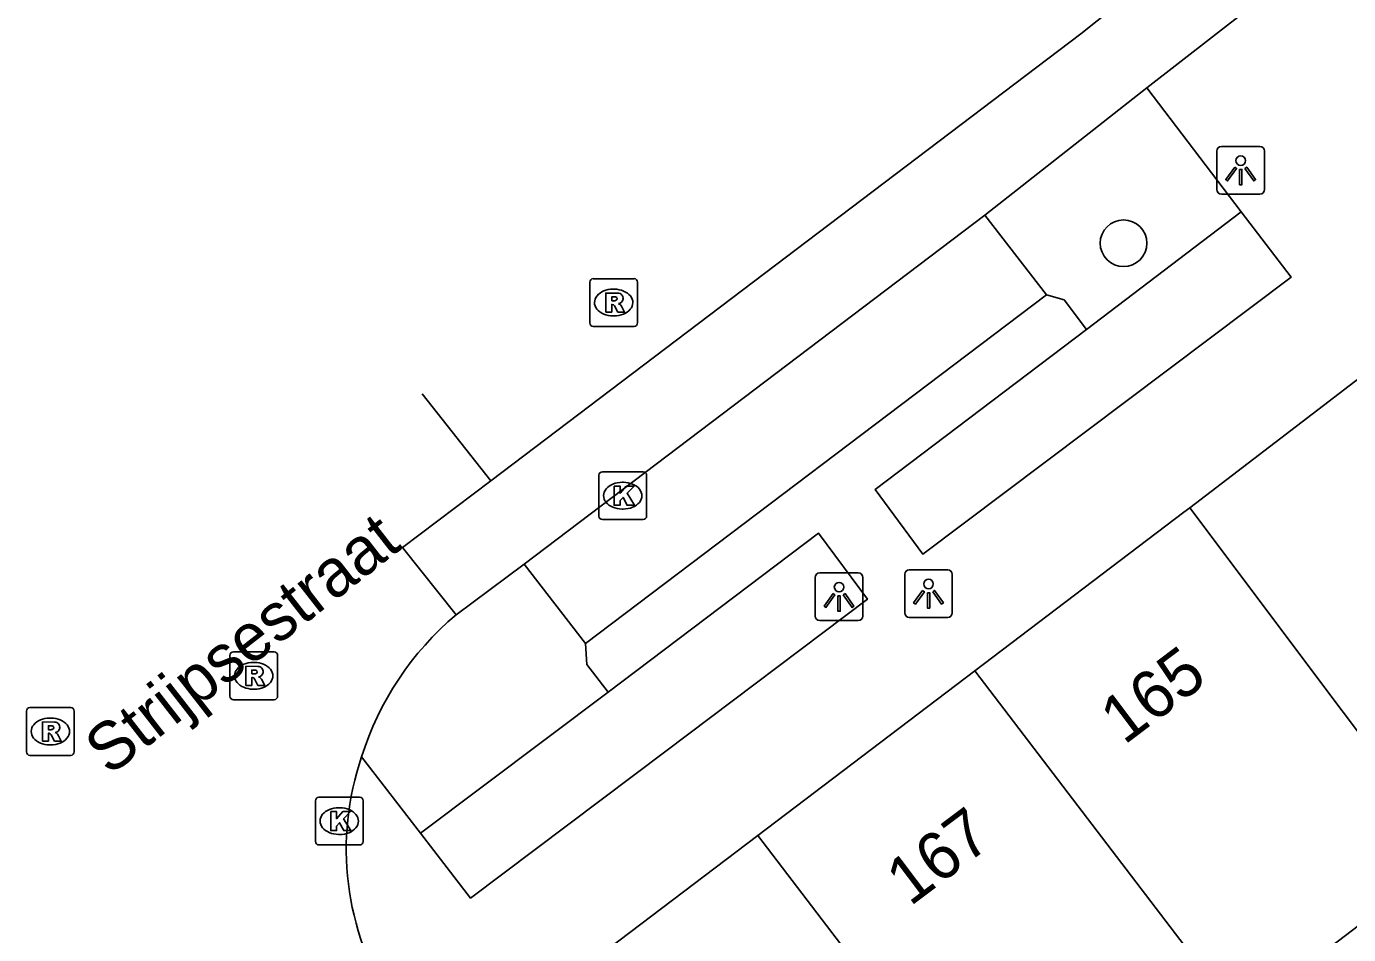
# Model space of a CAD drawing. Extents: x 159377 to 159983, y 382996 to 383595.
# Drawn here: x 159497.83 to 159525.51, y 383481.82 to 383500.83 of the extents above; entities that cross this region are included whole.
import ezdxf

# ---------------------------------------------------------------- set-up
doc = ezdxf.new("R2010")
doc.units = 0
for name, color, linetype in [('IMGEO_Boom', 7, 'Continuous'), ('IMGEO_Groenvoorziening', 7, 'Continuous'), ('IMGEO_Kolk', 7, 'Continuous'), ('IMGEO_Lichtpunt', 7, 'Continuous'), ('IMGEO_Openbare_ruimte_label', 7, 'Continuous'), ('IMGEO_Pand', 7, 'Continuous'), ('IMGEO_Pand_nummerreeks', 7, 'Continuous'), ('IMGEO_Parkeervlak_open', 7, 'Continuous'), ('IMGEO_Rijbaan_lokaal_gesloten', 7, 'Continuous'), ('IMGEO_Rijbaan_lokaal_open', 7, 'Continuous'), ('IMGEO_Rioolput', 7, 'Continuous'), ('IMGEO_Voetpad_open', 7, 'Continuous')]:
    doc.layers.add(name, color=color, linetype=linetype)

msp = doc.modelspace()

# ---------------------------------------------------------------- linework, layer by layer
at = {"layer": 'IMGEO_Boom'}
msp.add_circle((159520.8, 383496.291), 0.489, dxfattribs=at)
at = {"layer": 'IMGEO_Groenvoorziening'}
for points in [[(159520.022, 383494.482), (159523.263, 383496.95)], [(159506.082, 383483.942), (159510.009, 383486.895)]]:
    msp.add_lwpolyline(points, dxfattribs=at)
at = {"layer": 'IMGEO_Kolk'}
for p, q in [((159509.89, 383491.506), (159510.742, 383491.506)), ((159509.815, 383490.58), (159509.815, 383491.432)), ((159510.303, 383491.286), (159510.328, 383491.286)), ((159510.816, 383491.432), (159510.816, 383490.58)), ((159510.326, 383490.726), (159510.301, 383490.726)), ((159510.742, 383490.506), (159509.89, 383490.506)), ((159503.881, 383483.767), (159503.881, 383484.619)), ((159503.956, 383484.693), (159504.808, 383484.693)), ((159504.882, 383484.619), (159504.882, 383483.767)), ((159504.369, 383484.473), (159504.394, 383484.473)), ((159504.392, 383483.913), (159504.367, 383483.913)), ((159504.808, 383483.693), (159503.956, 383483.693))]:
    msp.add_line(p, q, dxfattribs=at)
for points in [[(159509.89, 383491.506), (159510.742, 383491.506)], [(159509.815, 383490.58), (159509.815, 383491.432)], [(159510.816, 383491.432), (159510.816, 383490.58)], [(159510.136, 383491.206), (159510.259, 383491.206), (159510.259, 383491.055), (159510.389, 383491.206), (159510.553, 383491.206), (159510.407, 383491.055), (159510.56, 383490.806), (159510.408, 383490.806), (159510.323, 383490.97), (159510.259, 383490.903), (159510.259, 383490.806), (159510.136, 383490.806), (159510.136, 383491.206)], [(159510.742, 383490.506), (159509.89, 383490.506)], [(159503.881, 383483.767), (159503.881, 383484.619)], [(159503.956, 383484.693), (159504.808, 383484.693)], [(159504.882, 383484.619), (159504.882, 383483.767)], [(159504.202, 383484.393), (159504.325, 383484.393), (159504.325, 383484.242), (159504.455, 383484.393), (159504.619, 383484.393), (159504.473, 383484.242), (159504.626, 383483.993), (159504.474, 383483.993), (159504.389, 383484.157), (159504.325, 383484.09), (159504.325, 383483.993), (159504.202, 383483.993), (159504.202, 383484.393)], [(159504.808, 383483.693), (159503.956, 383483.693)]]:
    msp.add_lwpolyline(points, dxfattribs=at)
for centre, start, end in [((159509.892, 383491.43), 91.552, 178.448), ((159509.892, 383491.43), 91.552, 178.448), ((159510.74, 383491.43), 1.552, 88.448), ((159510.74, 383491.43), 1.552, 88.448), ((159509.892, 383490.582), 181.552, 268.448), ((159509.892, 383490.582), 181.552, 268.448), ((159510.74, 383490.582), 271.552, 358.448), ((159510.74, 383490.582), 271.552, 358.448), ((159503.958, 383484.617), 91.552, 178.448), ((159503.958, 383484.617), 91.552, 178.448), ((159504.806, 383484.617), 1.552, 88.448), ((159504.806, 383484.617), 1.552, 88.448), ((159503.958, 383483.769), 181.552, 268.448), ((159503.958, 383483.769), 181.552, 268.448), ((159504.806, 383483.769), 271.552, 358.448), ((159504.806, 383483.769), 271.552, 358.448)]:
    msp.add_arc(centre, 0.0765, start, end, dxfattribs=at)
for centre, major_axis, ratio, start_param, end_param in [((159510.302, 383491.006), (-0.387, 0.002), 0.722429, 4.712389, 7.853982), ((159510.327, 383491.006), (-0.39, 0.002), 0.717154, 1.570796, 4.712389), ((159504.368, 383484.193), (-0.387, 0.002), 0.722429, 4.712389, 7.853982), ((159504.393, 383484.193), (-0.39, 0.002), 0.717154, 1.570796, 4.712389)]:
    msp.add_ellipse(centre, major_axis=major_axis, ratio=ratio, start_param=start_param, end_param=end_param, dxfattribs=at)
at = {"layer": 'IMGEO_Lichtpunt'}
for p, q in [((159522.754, 383498.222), (159522.754, 383497.415)), ((159522.754, 383498.222), (159522.754, 383497.415)), ((159523.656, 383498.317), (159522.848, 383498.317)), ((159523.656, 383498.317), (159522.848, 383498.317)), ((159523.75, 383497.415), (159523.75, 383498.222)), ((159523.75, 383497.415), (159523.75, 383498.222)), ((159522.848, 383497.321), (159523.656, 383497.321)), ((159522.848, 383497.321), (159523.656, 383497.321)), ((159514.346, 383489.293), (159514.346, 383488.486)), ((159514.346, 383489.293), (159514.346, 383488.486)), ((159515.248, 383489.388), (159514.44, 383489.388)), ((159515.248, 383489.388), (159514.44, 383489.388)), ((159515.342, 383488.486), (159515.342, 383489.293)), ((159515.342, 383488.486), (159515.342, 383489.293)), ((159516.219, 383489.359), (159516.219, 383488.552)), ((159516.219, 383489.359), (159516.219, 383488.552)), ((159517.121, 383489.454), (159516.313, 383489.454)), ((159517.121, 383489.454), (159516.313, 383489.454)), ((159517.215, 383488.552), (159517.215, 383489.359)), ((159517.215, 383488.552), (159517.215, 383489.359)), ((159514.44, 383488.392), (159515.248, 383488.392)), ((159514.44, 383488.392), (159515.248, 383488.392)), ((159516.313, 383488.458), (159517.121, 383488.458)), ((159516.313, 383488.458), (159517.121, 383488.458))]:
    msp.add_line(p, q, dxfattribs=at)
for points in [[(159523.128, 383497.886), (159523.167, 383497.858), (159522.979, 383497.596), (159522.941, 383497.623), (159523.128, 383497.886)], [(159523.34, 383497.858), (159523.378, 383497.885), (159523.565, 383497.623), (159523.526, 383497.595), (159523.34, 383497.858)], [(159523.23, 383497.838), (159523.277, 383497.838), (159523.277, 383497.516), (159523.23, 383497.516), (159523.23, 383497.838)], [(159516.593, 383489.023), (159516.632, 383488.995), (159516.444, 383488.733), (159516.406, 383488.76), (159516.593, 383489.023)], [(159516.805, 383488.995), (159516.843, 383489.022), (159517.03, 383488.76), (159516.991, 383488.732), (159516.805, 383488.995)], [(159514.72, 383488.957), (159514.759, 383488.929), (159514.571, 383488.667), (159514.533, 383488.694), (159514.72, 383488.957)], [(159514.822, 383488.909), (159514.869, 383488.909), (159514.869, 383488.587), (159514.822, 383488.587), (159514.822, 383488.909)], [(159514.932, 383488.929), (159514.97, 383488.956), (159515.157, 383488.694), (159515.118, 383488.666), (159514.932, 383488.929)], [(159516.695, 383488.975), (159516.742, 383488.975), (159516.742, 383488.653), (159516.695, 383488.653), (159516.695, 383488.975)]]:
    msp.add_lwpolyline(points, dxfattribs=at)
for centre in [(159523.253, 383498.02), (159514.845, 383489.091), (159516.718, 383489.157)]:
    msp.add_circle(centre, 0.0994, dxfattribs=at)
for centre, start, end in [((159522.848, 383498.222), 90, 180), ((159522.848, 383498.222), 90, 180), ((159523.656, 383498.222), 0, 90), ((159523.656, 383498.222), 0, 90), ((159522.848, 383497.415), 180, 270), ((159522.848, 383497.415), 180, 270), ((159523.656, 383497.415), 270, 0), ((159523.656, 383497.415), 270, 360), ((159514.44, 383489.293), 90, 180), ((159514.44, 383489.293), 90, 180), ((159515.248, 383489.293), 0, 90), ((159515.248, 383489.293), 0, 90), ((159516.313, 383489.359), 90, 180), ((159516.313, 383489.359), 90, 180), ((159517.121, 383489.359), 0, 90), ((159517.121, 383489.359), 0, 90), ((159514.44, 383488.486), 180, 270), ((159514.44, 383488.486), 180, 270), ((159515.248, 383488.486), 270, 0), ((159515.248, 383488.486), 270, 360), ((159516.313, 383488.552), 180, 270), ((159516.313, 383488.552), 180, 270), ((159517.121, 383488.552), 270, 0), ((159517.121, 383488.552), 270, 360)]:
    msp.add_arc(centre, 0.0946, start, end, dxfattribs=at)
at = {"layer": 'IMGEO_Pand'}
for points in [[(159522.186, 383490.754), (159522.964, 383491.345), (159524.424, 383492.459), (159529.423, 383496.289)], [(159522.186, 383490.754), (159522.061, 383490.659), (159517.687, 383487.34)], [(159528.847, 383482.421), (159528.588, 383482.223), (159522.186, 383490.754)], [(159513.142, 383483.892), (159517.687, 383487.34)], [(159517.687, 383487.34), (159523.214, 383480.094)], [(159508.68, 383480.507), (159513.142, 383483.892)], [(159520.665, 383474.03), (159513.142, 383483.892)], [(159528.847, 383482.421), (159529.823, 383481.142), (159527.636, 383479.474), (159525.71, 383481.998), (159523.214, 383480.094)]]:
    msp.add_lwpolyline(points, dxfattribs=at)
at = {"layer": 'IMGEO_Parkeervlak_open'}
for points in [[(159519.19, 383495.212), (159517.894, 383496.88)], [(159509.535, 383487.913), (159508.249, 383489.574)]]:
    msp.add_lwpolyline(points, dxfattribs=at)
at = {"layer": 'IMGEO_Rijbaan_lokaal_gesloten'}
for points in [[(159507.557, 383491.316), (159519.906, 383500.677), (159528.595, 383507.599), (159535.516, 383513.547), (159538.971, 383516.343)], [(159521.287, 383499.544), (159526.911, 383503.921), (159530.022, 383506.457)], [(159517.894, 383496.88), (159521.287, 383499.544)], [(159508.249, 383489.574), (159517.894, 383496.88)], [(159506.826, 383488.511), (159505.708, 383489.918), (159507.557, 383491.316)], [(159508.249, 383489.574), (159506.826, 383488.511)]]:
    msp.add_lwpolyline(points, dxfattribs=at)
at = {"layer": 'IMGEO_Rijbaan_lokaal_open'}
msp.add_lwpolyline([(159506.117, 383493.138), (159507.557, 383491.316)], dxfattribs=at)
for centre, radius, start, end in [((159510.941, 383483.632), 6.383, 130.1467, 162.6156), ((159510.502, 383483.605), 5.974, 161.1106, 212.8586)]:
    msp.add_arc(centre, radius, start, end, dxfattribs=at)
at = {"layer": 'IMGEO_Rioolput'}
for p, q in [((159509.625, 383494.623), (159509.625, 383495.475)), ((159509.7, 383495.549), (159510.552, 383495.549)), ((159510.626, 383495.475), (159510.626, 383494.623)), ((159510.113, 383495.329), (159510.138, 383495.329)), ((159510.136, 383494.769), (159510.111, 383494.769)), ((159510.552, 383494.549), (159509.7, 383494.549)), ((159502.09, 383486.809), (159502.09, 383487.661)), ((159502.165, 383487.735), (159503.017, 383487.735)), ((159503.091, 383487.661), (159503.091, 383486.809)), ((159502.578, 383487.515), (159502.603, 383487.515)), ((159502.601, 383486.955), (159502.576, 383486.955)), ((159497.907, 383486.569), (159498.759, 383486.569)), ((159503.017, 383486.735), (159502.165, 383486.735)), ((159497.832, 383485.643), (159497.832, 383486.495)), ((159498.32, 383486.349), (159498.345, 383486.349)), ((159498.833, 383486.495), (159498.833, 383485.643)), ((159498.343, 383485.789), (159498.318, 383485.789)), ((159498.759, 383485.569), (159497.907, 383485.569))]:
    msp.add_line(p, q, dxfattribs=at)
for points in [[(159509.625, 383494.623), (159509.625, 383495.475)], [(159509.7, 383495.549), (159510.552, 383495.549)], [(159510.626, 383495.475), (159510.626, 383494.623)], [(159510.214, 383495.247), (159509.962, 383495.249), (159509.962, 383494.849)], [(159510.14, 383495.168), (159510.086, 383495.168), (159510.086, 383495.087)], [(159509.962, 383494.849), (159510.086, 383494.849), (159510.086, 383495.011), (159510.097, 383495.011)], [(159510.086, 383495.087), (159510.138, 383495.087)], [(159510.144, 383494.982), (159510.215, 383494.849), (159510.355, 383494.849), (159510.29, 383494.975)], [(159510.552, 383494.549), (159509.7, 383494.549)], [(159502.09, 383486.809), (159502.09, 383487.661)], [(159502.165, 383487.735), (159503.017, 383487.735)], [(159503.091, 383487.661), (159503.091, 383486.809)], [(159502.679, 383487.433), (159502.427, 383487.435), (159502.427, 383487.035)], [(159502.605, 383487.354), (159502.551, 383487.354), (159502.551, 383487.273)], [(159502.427, 383487.035), (159502.551, 383487.035), (159502.551, 383487.197), (159502.562, 383487.197)], [(159502.551, 383487.273), (159502.603, 383487.273)], [(159502.609, 383487.168), (159502.68, 383487.035), (159502.82, 383487.035), (159502.755, 383487.161)], [(159497.907, 383486.569), (159498.759, 383486.569)], [(159503.017, 383486.735), (159502.165, 383486.735)], [(159497.832, 383485.643), (159497.832, 383486.495)], [(159498.421, 383486.267), (159498.169, 383486.269), (159498.169, 383485.869)], [(159498.833, 383486.495), (159498.833, 383485.643)], [(159498.169, 383485.869), (159498.293, 383485.869), (159498.293, 383486.031), (159498.304, 383486.031)], [(159498.347, 383486.188), (159498.293, 383486.188), (159498.293, 383486.107)], [(159498.293, 383486.107), (159498.345, 383486.107)], [(159498.351, 383486.002), (159498.422, 383485.869), (159498.562, 383485.869), (159498.497, 383485.995)], [(159498.759, 383485.569), (159497.907, 383485.569)]]:
    msp.add_lwpolyline(points, dxfattribs=at)
for centre, radius, start, end in [((159509.702, 383495.473), 0.0765, 91.552, 178.448), ((159509.702, 383495.473), 0.0765, 91.552, 178.448), ((159510.55, 383495.473), 0.0765, 1.552, 88.448), ((159510.55, 383495.473), 0.0765, 1.552, 88.448), ((159510.146, 383495.072), 0.0964, 77.0061, 93.1865), ((159510.16, 383495.129), 0.0378, 276.6634, 79.6772), ((159510.213, 383495.137), 0.109, 350.3612, 89.416), ((159510.211, 383495.137), 0.112, 277.5842, 350.9817), ((159510.096, 383494.958), 0.0533, 26.0293, 88.6989), ((159510.122, 383495.276), 0.19, 274.7715, 282.9687), ((159510.195, 383494.922), 0.108, 29.5134, 73.7905), ((159509.702, 383494.625), 0.0765, 181.552, 268.448), ((159509.702, 383494.625), 0.0765, 181.552, 268.448), ((159510.55, 383494.625), 0.0765, 271.552, 358.448), ((159510.55, 383494.625), 0.0765, 271.552, 358.448), ((159502.167, 383487.659), 0.0765, 91.552, 178.448), ((159502.167, 383487.659), 0.0765, 91.552, 178.448), ((159503.015, 383487.659), 0.0765, 1.552, 88.448), ((159503.015, 383487.659), 0.0765, 1.552, 88.448), ((159502.611, 383487.258), 0.0964, 77.0061, 93.1865), ((159502.678, 383487.323), 0.109, 350.3612, 89.416), ((159502.561, 383487.144), 0.0533, 26.0293, 88.6989), ((159502.587, 383487.462), 0.19, 274.7715, 282.9687), ((159502.625, 383487.315), 0.0378, 276.6634, 79.6772), ((159502.676, 383487.323), 0.112, 277.5842, 350.9817), ((159502.66, 383487.108), 0.108, 29.5134, 73.7905), ((159502.167, 383486.811), 0.0765, 181.552, 268.448), ((159502.167, 383486.811), 0.0765, 181.552, 268.448), ((159503.015, 383486.811), 0.0765, 271.552, 358.448), ((159503.015, 383486.811), 0.0765, 271.552, 358.448), ((159497.909, 383486.493), 0.0765, 91.552, 178.448), ((159497.909, 383486.493), 0.0765, 91.552, 178.448), ((159498.757, 383486.493), 0.0765, 1.552, 88.448), ((159498.757, 383486.493), 0.0765, 1.552, 88.448), ((159498.42, 383486.157), 0.109, 350.3612, 89.416), ((159498.303, 383485.978), 0.0533, 26.0293, 88.6989), ((159498.329, 383486.296), 0.19, 274.7715, 282.9687), ((159498.353, 383486.092), 0.0964, 77.0061, 93.1865), ((159498.367, 383486.149), 0.0378, 276.6634, 79.6772), ((159498.418, 383486.157), 0.112, 277.5842, 350.9817), ((159498.402, 383485.942), 0.108, 29.5134, 73.7905), ((159497.909, 383485.645), 0.0765, 181.552, 268.448), ((159497.909, 383485.645), 0.0765, 181.552, 268.448), ((159498.757, 383485.645), 0.0765, 271.552, 358.448), ((159498.757, 383485.645), 0.0765, 271.552, 358.448)]:
    msp.add_arc(centre, radius, start, end, dxfattribs=at)
for centre, major_axis, ratio, start_param, end_param in [((159510.112, 383495.049), (-0.387, 0.002), 0.722429, 4.712389, 7.853982), ((159510.137, 383495.049), (-0.39, 0.002), 0.717154, 1.570796, 4.712389), ((159502.577, 383487.235), (-0.387, 0.002), 0.722429, 4.712389, 7.853982), ((159502.602, 383487.235), (-0.39, 0.002), 0.717154, 1.570796, 4.712389), ((159498.319, 383486.069), (-0.387, 0.002), 0.722429, 4.712389, 7.853982), ((159498.344, 383486.069), (-0.39, 0.002), 0.717154, 1.570796, 4.712389)]:
    msp.add_ellipse(centre, major_axis=major_axis, ratio=ratio, start_param=start_param, end_param=end_param, dxfattribs=at)
at = {"layer": 'IMGEO_Voetpad_open'}
for points in [[(159523.263, 383496.95), (159521.287, 383499.544)], [(159520.022, 383494.482), (159515.601, 383491.136), (159516.596, 383489.784), (159524.308, 383495.578), (159523.263, 383496.95)], [(159509.535, 383487.913), (159519.19, 383495.212)], [(159519.19, 383495.212), (159519.556, 383495.107), (159520.022, 383494.482)], [(159506.082, 383483.942), (159507.131, 383482.581), (159511.218, 383485.658), (159515.439, 383488.837), (159514.411, 383490.221), (159510.009, 383486.895)], [(159510.009, 383486.895), (159509.564, 383487.471), (159509.535, 383487.913)], [(159504.85, 383485.539), (159506.082, 383483.942)]]:
    msp.add_lwpolyline(points, dxfattribs=at)

# ---------------------------------------------------------------- texts
at = {"layer": 'IMGEO_Openbare_ruimte_label'}
msp.add_text('Strijpsestraat', height=1, rotation=37.9353, dxfattribs=at).set_placement((159499.569, 383485.124))
at = {"layer": 'IMGEO_Pand_nummerreeks'}
for s, p in [('165', (159520.813, 383485.774)), ('167', (159516.331, 383482.394))]:
    msp.add_text(s, height=1, rotation=37.0131, dxfattribs=at).set_placement(p)

doc.saveas('drawing.dxf')
